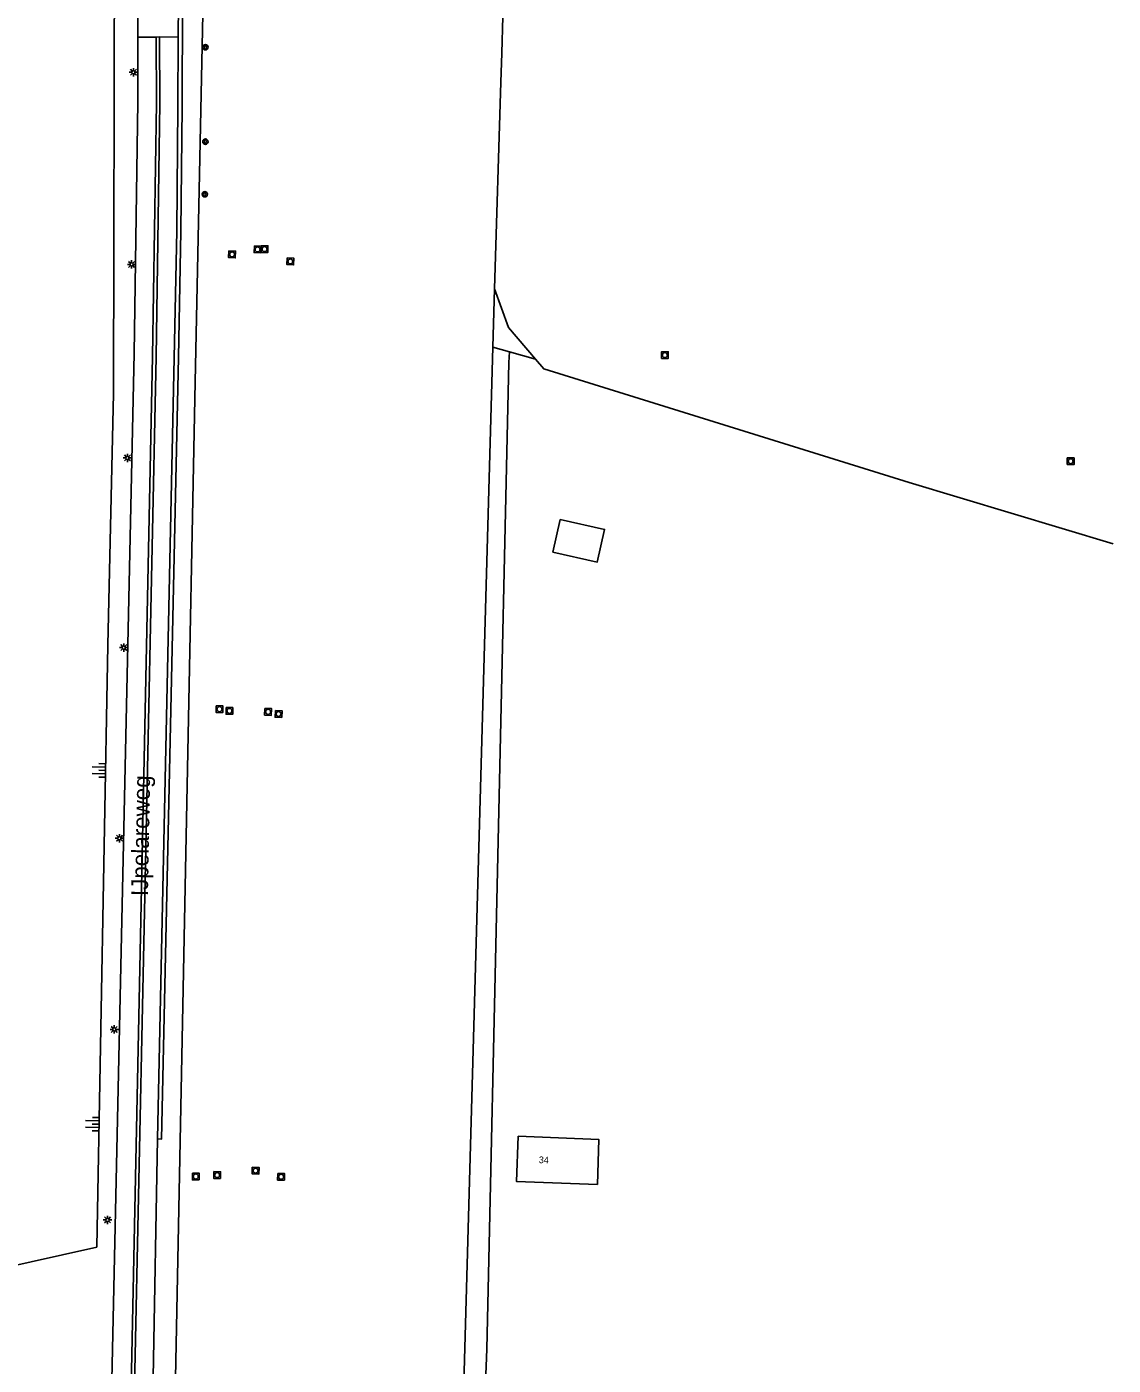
# Model space of a CAD drawing. Extents: x 130998 to 133001, y 398999 to 403002.
# Drawn here: x 132837.9 to 133000, y 400661.4 to 400861.1 of the extents above; entities that cross this region are included whole.
import ezdxf

# ---------------------------------------------------------------- set-up
doc = ezdxf.new("R2010")
doc.units = 0
for name, color, linetype in [('gg-afsc-draadraster', 7, 'Continuous'), ('gg-afsc-hekwerk', 7, 'Continuous'), ('gg-anno-huisnummerreeks BGT', 7, 'Continuous'), ('gg-anno-openbare ruimte label', 7, 'Continuous'), ('gg-bbg-bijgebouw', 7, 'Continuous'), ('gg-bbg-gedigitaliseerde bebouwing', 7, 'Continuous'), ('gg-bbg-gedigitaliseerde bijgebouw', 7, 'Continuous'), ('gg-bbg-hoofdgebouw', 7, 'Continuous'), ('gg-knt-BGT kruinlijn', 7, 'Continuous'), ('gg-knt-onverhard', 7, 'Continuous'), ('gg-knt-verharding', 7, 'Continuous'), ('gg-knt-verharding nz', 7, 'Continuous'), ('gt-grn-groengrens', 7, 'Continuous'), ('gt-grn-weggrens', 7, 'Continuous'), ('gt-symb-boom', 7, 'Continuous'), ('gt-symb-lichtmast', 7, 'Continuous'), ('gt-symb-rioolschacht', 7, 'Continuous'), ('gt-symb-talud symbool', 7, 'Continuous')]:
    doc.layers.add(name, color=color, linetype=linetype)

# ---------------------------------------------------------------- blocks, each defined once
blk = doc.blocks.new('gt0-RS')
at = {"layer": 'gt-symb-rioolschacht'}
blk.add_lwpolyline([(-0.5, -0.5), (0.5, -0.5), (0.5, 0.5), (-0.5, 0.5)], close=True, dxfattribs=at)
blk.add_circle((0, 0), 0.375, dxfattribs=at)
blk = doc.blocks.new('gt0-LMAST')
at = {"layer": 'gt-symb-lichtmast'}
for p, q in [((-0.18, 0.17), (-0.45, 0.44)), ((-0.01, 0.25), (-0.01, 0.62)), ((0.17, 0.17), (0.44, 0.44)), ((-0.26, 0), (-0.63, 0)), ((-0.18, -0.18), (-0.45, -0.45)), ((-0.01, -0.25), (-0.01, -0.63)), ((0.44, -0.45), (0.17, -0.18)), ((0.24, 0), (0.62, 0))]:
    blk.add_line(p, q, dxfattribs=at)
blk.add_circle((-0.01, 0), 0.25, dxfattribs=at)
blk = doc.blocks.new('gt0-TALUD_1')
at = {"layer": 'gt-symb-talud symbool'}
for p, q in [((-1, -1), (-1, 0)), ((-0.5, -2), (-0.5, 0)), ((0, -1), (0, 0)), ((0.5, -2), (0.5, 0)), ((1, -1), (1, 0))]:
    blk.add_line(p, q, dxfattribs=at)
blk = doc.blocks.new('gt0-BOOM')
at = {"layer": 'gt-symb-boom'}
for radius in [0.4, 0.2]:
    blk.add_circle((0, 0), radius, dxfattribs=at)

msp = doc.modelspace()

# ---------------------------------------------------------------- linework, layer by layer
at = {"layer": 'gg-afsc-draadraster'}
for points in [[(132913.83, 400811.53), (132909.76, 400816.27), (132907.71, 400822.01)], [(132913.83, 400811.53), (132915.05, 400810.11), (132969.58, 400793.14), (133000, 400783.99)]]:
    msp.add_lwpolyline(points, dxfattribs=at)
at = {"layer": 'gg-afsc-hekwerk'}
for p, q in [((132908.95, 400862.65), (132908.78, 400857.2)), ((132908.78, 400857.2), (132908.65, 400852.86)), ((132908.65, 400852.86), (132907.71, 400822.01)), ((132907.71, 400822.01), (132907.44, 400813.34)), ((132907.44, 400813.34), (132902.41, 400632.45)), ((132907.44, 400813.34), (132909.92, 400812.64)), ((132909.92, 400812.64), (132913.83, 400811.53))]:
    msp.add_line(p, q, dxfattribs=at)
for points in [[(132861.78, 400745.42), (132863.02, 400808.17), (132864.38, 400872.62), (132864.55, 400887.19)], [(132862.14, 400634.68), (132859.67, 400634.78), (132860.11, 400659.51), (132861.78, 400745.42)]]:
    msp.add_lwpolyline(points, dxfattribs=at)
at = {"layer": 'gg-bbg-bijgebouw'}
msp.add_line((132916.41, 400782.73), (132917.51, 400787.62), dxfattribs=at)
at = {"layer": 'gg-bbg-gedigitaliseerde bebouwing'}
msp.add_lwpolyline([(132923.06, 400688.39), (132923.27, 400695.12), (132911.22, 400695.6)], dxfattribs=at)
at = {"layer": 'gg-bbg-gedigitaliseerde bijgebouw'}
msp.add_lwpolyline([(132917.51, 400787.62), (132924.12, 400786.14), (132923.02, 400781.25), (132916.41, 400782.73)], dxfattribs=at)
at = {"layer": 'gg-bbg-hoofdgebouw'}
msp.add_lwpolyline([(132923.06, 400688.39), (132910.96, 400688.88), (132911.22, 400695.6)], dxfattribs=at)
at = {"layer": 'gg-knt-BGT kruinlijn'}
msp.add_line((132850.02, 400768.87), (132848.35, 400679.06), dxfattribs=at)
at = {"layer": 'gg-knt-onverhard'}
msp.add_lwpolyline([(132905.38, 400633.47), (132906.56, 400663.83), (132909.85, 400811.02), (132909.92, 400812.64)], dxfattribs=at)
at = {"layer": 'gg-knt-verharding'}
for p, q in [((132860.52, 400859.58), (132860.54, 400864.6)), ((132856.8, 400659.6), (132857.44, 400695.23))]:
    msp.add_line(p, q, dxfattribs=at)
for points in [[(132857.44, 400695.23), (132858.04, 400695.19), (132860.53, 400811.77), (132860.91, 400830.65), (132861.11, 400849.16), (132861.16, 400864.64)], [(132850.66, 400658.28), (132850.69, 400659.29), (132850.6, 400659.29), (132853.96, 400812.37), (132854.47, 400849.9), (132854.48, 400859.59)], [(132857.44, 400695.23), (132859.92, 400811.74), (132860.3, 400830.7), (132860.47, 400849.22), (132860.52, 400859.58)]]:
    msp.add_lwpolyline(points, dxfattribs=at)
msp.add_arc((132803.29, 400861.14), 51.22, 358.272, 12.4284, dxfattribs=at)
at = {"layer": 'gg-knt-verharding nz'}
msp.add_line((132857.71, 400859.6), (132857.22, 400859.59), dxfattribs=at)
for points in [[(132857.22, 400859.59), (132857.28, 400849.74), (132856.66, 400811.93), (132853.47, 400658.22)], [(132853.99, 400658.21), (132857.2, 400811.89), (132857.78, 400849.7), (132857.71, 400859.6)]]:
    msp.add_lwpolyline(points, dxfattribs=at)
at = {"layer": 'gt-grn-groengrens'}
msp.add_line((132848.35, 400679.06), (132818.36, 400672.34), dxfattribs=at)
msp.add_lwpolyline([(132842.87, 400892.44), (132847, 400877.79), (132851.02, 400873.47), (132850.86, 400806.43), (132850.02, 400768.87)], dxfattribs=at)
at = {"layer": 'gt-grn-weggrens'}
for p, q in [((132857.22, 400859.59), (132854.48, 400859.59)), ((132857.71, 400859.6), (132860.52, 400859.58))]:
    msp.add_line(p, q, dxfattribs=at)

# ---------------------------------------------------------------- block references
at = {"layer": 'gt-symb-boom'}
for p in [(132864.57, 400858.07), (132864.57, 400843.98), (132864.48, 400836.13)]:
    msp.add_blockref('gt0-BOOM', p, dxfattribs=at)
at = {"layer": 'gt-symb-lichtmast'}
for p in [(132853.84, 400854.34), (132853.56, 400825.68), (132852.94, 400796.81), (132852.39, 400768.51), (132851.76, 400740.06), (132850.98, 400711.54), (132849.97, 400683.13)]:
    msp.add_blockref('gt0-LMAST', p, dxfattribs=at)
at = {"layer": 'gt-symb-rioolschacht'}
for p, rotation in [((132872.35, 400827.91), -92.407413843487), ((132873.4, 400827.96), -90.45835645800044), ((132868.54, 400827.17), -92.46466335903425), ((132877.24, 400826.11), -92.46466335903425), ((132866.67, 400759.32), -92.35015951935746), ((132868.15, 400759.06), -90.51564809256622), ((132873.91, 400758.92), -92.407413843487), ((132875.48, 400758.6), -92.40741384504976), ((132872.06, 400690.47), -90.57293869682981), ((132863.13, 400689.6), -89.36977184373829), ((132866.32, 400689.82), -90.51564809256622), ((132875.85, 400689.56), -90.45835645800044)]:
    msp.add_blockref('gt0-RS', p, dxfattribs=dict(at, rotation=rotation))
for p in [(132933.11, 400812.15), (132993.65, 400796.31)]:
    msp.add_blockref('gt0-RS', p, dxfattribs=at)
at = {"layer": 'gt-symb-talud symbool', "xscale": 1.0001804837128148, "yscale": 1.0001804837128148, "rotation": -91.08848884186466}
for p in [(132849.67, 400750.18), (132848.69, 400697.4)]:
    msp.add_blockref('gt0-TALUD_1', p, dxfattribs=at)

# ---------------------------------------------------------------- texts
at = {"layer": 'gg-anno-huisnummerreeks BGT'}
msp.add_text('34', height=1, rotation=357.8, dxfattribs=at).set_placement((132914.29, 400691.6))
at = {"layer": 'gg-anno-openbare ruimte label'}
msp.add_text('IJpelareweg', height=2.5, rotation=88.9, dxfattribs=at).set_placement((132855.99, 400731.41))

doc.saveas('drawing.dxf')
